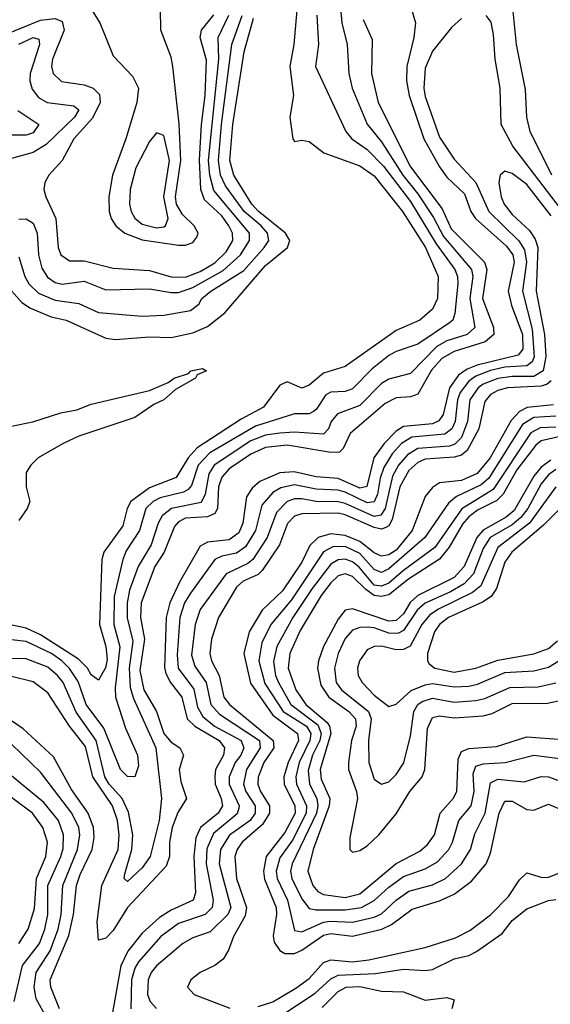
# Model space of a CAD drawing. Header units: inches. Extents: x 884549 to 1028252, y 526810 to 653624.
# Tile 759 of 1056: x 1005513 to 1006975, y 586063 to 588779. Entities that reach past the tile are written whole.
import ezdxf

# ---------------------------------------------------------------- set-up
doc = ezdxf.new("R2010")
doc.units = ezdxf.units.IN
doc.header["$MEASUREMENT"] = 0
doc.layers.add('B0508', color=7, linetype='Continuous')

msp = doc.modelspace()

# ---------------------------------------------------------------- linework, layer by layer
at = {"layer": 'B0508', "color": 5}
for points, elevation in [([(1006281.9, 588870), (1006268.2, 588710), (1006257.5, 588650), (1006267.3, 588570), (1006257.5, 588510), (1006265.5, 588450), (1006270, 588443.1), (1006290, 588446.7), (1006310, 588442.6), (1006351.2, 588411.2), (1006450, 588375.5), (1006490, 588348), (1006568, 588250), (1006631, 588150), (1006665.8, 588070), (1006663.9, 588010), (1006650, 587980.7), (1006615.4, 587950), (1006550, 587921.1), (1006410, 587822.5), (1006350, 587803.9), (1006310, 587770.7), (1006290, 587762.6), (1006250, 587779.4), (1006230, 587770.4), (1006184.2, 587710), (1006123.2, 587676.8), (1006002.1, 587597.9), (1005977.3, 587570), (1005943.9, 587516.1), (1005870, 587487.1), (1005818.7, 587450), (1005808.5, 587430), (1005797.3, 587382.7), (1005744.6, 587310), (1005738.6, 587290), (1005732.5, 587110), (1005750.2, 587050), (1005753.7, 587013.7), (1005749.3, 586990.7), (1005730, 586956.8), (1005710, 586971.6), (1005699.8, 586990), (1005675, 587015), (1005570, 587081.5), (1005530, 587100.1), (1005470, 587113.4)], 1920), ([(1006585.6, 588830), (1006603.6, 588770), (1006598.8, 588730), (1006579.5, 588650), (1006578.2, 588610), (1006585.7, 588570), (1006626.7, 588450), (1006670, 588372.8), (1006690, 588344.1), (1006738.1, 588298.1), (1006756, 588250), (1006768.5, 588230), (1006854, 588154), (1006871.6, 588130), (1006875.5, 588110), (1006859.3, 588030), (1006868, 587990), (1006898.5, 587910), (1006899.6, 587870), (1006886.5, 587853.5), (1006773.8, 587826.2), (1006745.6, 587814.4), (1006722.1, 587797.9), (1006697.1, 587762.9), (1006679.5, 587690), (1006667.9, 587672.1), (1006650, 587664.3), (1006570, 587656.2), (1006550, 587643.8), (1006516.9, 587610), (1006488.8, 587570), (1006468.9, 587491.1), (1006450, 587486.6), (1006390, 587513.1), (1006330, 587517.4), (1006268.9, 587531.1), (1006230, 587529.1), (1006174.7, 587505.3), (1006153.1, 587486.9), (1006137.8, 587462.2), (1006127.3, 587390), (1006116.4, 587363.6), (1006090, 587344), (1006030, 587337.6), (1006010, 587326.7), (1005953.2, 587226.8), (1005926.7, 587170), (1005916.6, 587130), (1005912, 586992), (1005915.6, 586975.6), (1005928.5, 586950), (1005959.2, 586910), (1005973.9, 586850), (1005995, 586830), (1006062, 586790), (1006077.5, 586770), (1006074.3, 586750), (1006052.5, 586710), (1006050.2, 586690), (1006051.7, 586670), (1006068, 586630), (1006071.4, 586610), (1006059.6, 586590), (1006010.5, 586550), (1005998.4, 586521.6), (1005992.3, 586470), (1005997.1, 586370), (1005990.7, 586350), (1005930, 586322.3), (1005898.1, 586301.9), (1005850, 586258.9), (1005810.6, 586209.4), (1005791.6, 586168.4), (1005766.6, 586030)], 2020), ([(1006979.6, 588350), (1006919.2, 588470), (1006910.3, 588510), (1006906.7, 588586.7), (1006881.6, 588710), (1006870.2, 588830.2)], 2020), ([(1006396.5, 588810), (1006400.1, 588770), (1006414.8, 588710), (1006419.9, 588630), (1006429.1, 588590), (1006470.6, 588490.6), (1006510, 588441.9), (1006569, 588350), (1006610, 588298.1), (1006653.1, 588233.1), (1006680.8, 588180.8), (1006757.6, 588090), (1006761.8, 588070), (1006753, 588010), (1006766.8, 587930), (1006746.1, 587910), (1006690, 587893.1), (1006662.6, 587877.4), (1006590, 587802.9), (1006530, 587786.7), (1006510, 587774.8), (1006450, 587714.8), (1006388.4, 587691.6), (1006371.1, 587670), (1006364.1, 587650), (1006350, 587635.4), (1006270, 587640.6), (1006230, 587638.5), (1006190, 587632.3), (1006150, 587617), (1006048.4, 587550), (1006033.7, 587526.3), (1006024, 587470), (1006013.2, 587446.8), (1005930.7, 587430), (1005904.9, 587410), (1005894, 587390), (1005874.8, 587330), (1005838.7, 587270), (1005815.3, 587204.7), (1005808.5, 587170), (1005808.8, 587128.8), (1005824.2, 587064.2), (1005813.9, 586990), (1005816.7, 586936.6), (1005825.9, 586906), (1005887.6, 586770), (1005903.7, 586630), (1005897, 586570), (1005872.4, 586470), (1005850, 586439.3), (1005810, 586401), (1005801, 586410), (1005802.2, 586422.2), (1005821.4, 586490), (1005824.6, 586530), (1005812.2, 586592.2), (1005795.3, 586630), (1005759.2, 586670), (1005747.1, 586690), (1005723.8, 586790), (1005668.4, 586868.4), (1005632, 586950), (1005617.1, 586970), (1005590, 586992.9), (1005530, 587015.7), (1005410, 587016.6)], 1960), ([(1005708.9, 588810), (1005733.5, 588770), (1005770, 588678.7), (1005823.3, 588623.3), (1005840.3, 588590), (1005835.4, 588550), (1005805.2, 588450), (1005768.8, 588350), (1005757.9, 588290), (1005759.4, 588250), (1005765, 588230), (1005777.4, 588210), (1005802.8, 588190), (1005850, 588171.8), (1005950, 588156.5), (1005970, 588157.2), (1005990, 588164.5), (1006001, 588179), (1006004.8, 588190), (1005993.6, 588210), (1005961.1, 588241.1), (1005944.6, 588270), (1005941.6, 588290), (1005956.4, 588390), (1005951.9, 588491.9), (1005934.9, 588650), (1005930, 588675.1), (1005901.5, 588750), (1005900.3, 588810)], 2020), ([(1005450, 588729), (1005570, 588777.5), (1005610, 588782), (1005630, 588773.7), (1005635.3, 588750), (1005602.8, 588670), (1005600.1, 588650), (1005604.7, 588630), (1005628.2, 588608.2), (1005690, 588599.1), (1005715.1, 588590), (1005732.6, 588572.6), (1005734.8, 588550), (1005713, 588507), (1005662, 588450), (1005630, 588390.5), (1005593.3, 588350), (1005581.5, 588330), (1005579.5, 588310), (1005585, 588290), (1005612.6, 588230), (1005618.5, 588150), (1005625.7, 588130), (1005650, 588113.8), (1005690, 588113.6), (1005770, 588093.2), (1005870, 588087.1), (1005930, 588069.8), (1005970, 588068.9), (1006010, 588084), (1006050, 588108), (1006081.9, 588138.1), (1006100.1, 588170), (1006099.2, 588190), (1006088.9, 588210), (1006070, 588237.3), (1006021.8, 588281.8), (1006011.7, 588310), (1006008.2, 588391.8), (1006013.3, 588490), (1006024.2, 588570), (1006027.4, 588667.4), (1006010.2, 588730), (1006013.4, 588750), (1006047.6, 588792.4)], 1980), ([(1005470, 588054.2), (1005518.9, 587998.9), (1005542.7, 587982.7), (1005599.3, 587959.3), (1005640.4, 587950), (1005750, 587900.1), (1005776.3, 587896.3), (1005870, 587904.2), (1005930, 587901.7), (1005990, 587914.9), (1006030, 587932), (1006077.6, 587970), (1006190, 588100.5), (1006250.6, 588150), (1006257.4, 588170), (1006244.8, 588190), (1006170, 588250.4), (1006152.1, 588270), (1006103, 588350), (1006092.2, 588390), (1006099.9, 588490), (1006131.6, 588690), (1006157.4, 588782.6)], 1920), ([(1006331.1, 588791.1), (1006335.8, 588710), (1006327.8, 588650), (1006411.7, 588470), (1006427.7, 588450), (1006470, 588420.4), (1006515, 588375), (1006590, 588277.1), (1006660.6, 588160.6), (1006711.5, 588090), (1006719.3, 588070), (1006720.5, 588050), (1006711.9, 587968.1), (1006706.1, 587950), (1006697.5, 587942.5), (1006610, 587883.7), (1006550, 587863.7), (1006530, 587852.2), (1006484, 587816), (1006430, 587760.3), (1006410, 587753), (1006370, 587750.9), (1006356.2, 587743.8), (1006330, 587703.3), (1006322.2, 587697.8), (1006310, 587691.8), (1006270, 587691.4), (1006162.5, 587657.5), (1006036.4, 587583.6), (1006004.3, 587550), (1005986.3, 587493.7), (1005977.2, 587482.8), (1005964.2, 587475.8), (1005899.8, 587460.2), (1005880.3, 587450), (1005860.1, 587430), (1005842.8, 587370), (1005806.3, 587313.7), (1005796.6, 587290), (1005772.7, 587187.3), (1005772.5, 587110), (1005789, 587049), (1005775.4, 586935.4), (1005776.8, 586910), (1005804.5, 586824.5), (1005837.7, 586750), (1005839.7, 586720.3), (1005830, 586689.8), (1005810, 586691.2), (1005790, 586709.9), (1005744.7, 586824.7), (1005696.1, 586890), (1005673.4, 586953.4), (1005650, 586988.8), (1005629.1, 587010), (1005600.1, 587030), (1005530, 587063.6), (1005490, 587068.2)], 1940), ([(1006458.9, 588778.9), (1006484.2, 588724.2), (1006481.8, 588630), (1006500.4, 588550), (1006590, 588372.6), (1006677.4, 588257.4), (1006701.7, 588201.7), (1006793.2, 588110), (1006799.7, 588090), (1006788.4, 588010), (1006818.6, 587930), (1006819.3, 587910), (1006795.2, 587890), (1006710, 587863.9), (1006675.9, 587844.1), (1006647.9, 587812.2), (1006610, 587745.8), (1006590, 587738.2), (1006550, 587735.3), (1006519.9, 587720.1), (1006423.1, 587636.9), (1006404.2, 587595.8), (1006394.3, 587585.7), (1006370, 587584.7), (1006250, 587604.7), (1006190, 587598.4), (1006150, 587580.5), (1006090, 587540.1), (1006070, 587517.1), (1006060.5, 587490), (1006057.6, 587430), (1006050, 587416.6), (1006030, 587407.7), (1005970, 587403.7), (1005950, 587393.7), (1005939.3, 587380.7), (1005911.2, 587310), (1005885.2, 587270), (1005847.6, 587170), (1005845.5, 587130), (1005857, 587070), (1005843.8, 586983.8), (1005854.7, 586930), (1005889.6, 586870), (1005909.5, 586810), (1005930, 586785.8), (1005954.3, 586770), (1005963.7, 586750), (1005952.4, 586710), (1005957, 586677), (1005971.9, 586630), (1005948.7, 586591.3), (1005933, 586550), (1005925.8, 586510), (1005925.3, 586470), (1005916.6, 586443.4), (1005810, 586330), (1005770, 586265.8), (1005750, 586245.5), (1005730, 586239.3), (1005726.1, 586290), (1005739.2, 586390), (1005784.3, 586490), (1005786.9, 586530), (1005782, 586570), (1005768.4, 586610), (1005714.3, 586690), (1005693.8, 586773.8), (1005650.2, 586830.2), (1005590, 586922.3), (1005550, 586952), (1005490, 586966.6)], 1980), ([(1005510, 588228.4), (1005530, 588229.2), (1005550, 588217.3), (1005560.9, 588190), (1005564.9, 588130), (1005573.3, 588093.3), (1005588.8, 588068.9), (1005610, 588053.9), (1005630, 588049.2), (1005690, 588057.6), (1005750, 588033.6), (1005870, 588036.4), (1005930, 588025.8), (1005950, 588026.4), (1005990, 588040), (1006073.2, 588086.8), (1006120.7, 588130), (1006146.3, 588170), (1006145.6, 588190), (1006048, 588308), (1006036.5, 588350), (1006033.2, 588390), (1006061.6, 588670), (1006059.2, 588730), (1006089.1, 588790.9)], 1960), ([(1005510, 588124.7), (1005526.9, 588070), (1005538, 588050), (1005564.3, 588024.3), (1005610, 588004.9), (1005676, 587996), (1005730, 587970.7), (1005850, 587960.8), (1005910, 587963.5), (1005983, 587977), (1006006.3, 587993.7), (1006014.7, 588010), (1006039.5, 588030), (1006130, 588087.3), (1006186.5, 588150), (1006198.9, 588170), (1006195.2, 588190), (1006178.2, 588210), (1006130.9, 588250), (1006080.2, 588320.2), (1006066.1, 588350), (1006060.7, 588390), (1006068.4, 588490), (1006096.9, 588710), (1006125.3, 588790)], 1940), ([(1006730, 588782), (1006702.5, 588757.5), (1006650, 588692.2), (1006630, 588644.7), (1006626.1, 588590), (1006630, 588566.8), (1006670, 588454.4), (1006710, 588394.1), (1006770, 588330), (1006805.6, 588250), (1006888.5, 588168.5), (1006904.1, 588144.1), (1006909.5, 588110), (1006898.2, 588030), (1006924.9, 587924.9), (1006930.8, 587849.1), (1006924.8, 587835.2), (1006910, 587824.2), (1006850, 587819.8), (1006810, 587810.7), (1006770, 587795.5), (1006750, 587781.4), (1006726.2, 587750), (1006719.5, 587730), (1006712.5, 587670), (1006703.4, 587650), (1006684.7, 587635.3), (1006593.1, 587626.9), (1006564.6, 587610), (1006538.9, 587581.1), (1006516.2, 587543.8), (1006506, 587514), (1006499.1, 587470), (1006490, 587449.2), (1006470, 587446.1), (1006410, 587475.4), (1006390, 587480.8), (1006330, 587483.8), (1006270, 587495.3), (1006232.5, 587487.5), (1006210, 587474.3), (1006180.3, 587439.7), (1006162.2, 587370), (1006135, 587325), (1006110, 587306.8), (1006070, 587298.5), (1006050.6, 587289.4), (1005983, 587197), (1005966.7, 587170), (1005954.4, 587130), (1005946.8, 587026.8), (1005949.5, 586990), (1005992.1, 586932.1), (1006002.3, 586882.3), (1006016.9, 586856.9), (1006049.3, 586830), (1006122.6, 586790), (1006125, 586785), (1006130.5, 586770), (1006121.9, 586750), (1006106.1, 586730), (1006090, 586690), (1006089.5, 586670), (1006117.1, 586610), (1006116.2, 586603.8), (1006111.6, 586588.4), (1006046.3, 586533.7), (1006028.2, 586491.8), (1006026.4, 586450), (1006045.7, 586350), (1006043.1, 586330), (1006023.9, 586310), (1005950, 586285.1), (1005902, 586250), (1005840, 586180), (1005830, 586162.7), (1005821.1, 586130), (1005819.2, 586050)], 2040), ([(1007026.7, 588226.6), (1006871.5, 588430), (1006839.4, 588490), (1006837.2, 588590), (1006823.2, 588670), (1006818.4, 588738.4), (1006811.8, 588771.9), (1006797.8, 588790)], 2040), ([(1005510, 588711.1), (1005550, 588729.6), (1005565.1, 588725.1), (1005567.6, 588710), (1005541.6, 588630), (1005540.7, 588610), (1005547.4, 588587.4), (1005564.2, 588564.2), (1005587.9, 588550), (1005661.6, 588541.6), (1005675.2, 588530), (1005663.7, 588510), (1005585.7, 588434.3), (1005550, 588412.8), (1005490, 588395.5)], 1960), ([(1005507.9, 588527.9), (1005565.3, 588490), (1005550, 588466.9), (1005530, 588460.4), (1005470, 588460.5)], 1940), ([(1006977.8, 588237.8), (1006910, 588324.2), (1006870, 588354.9), (1006850, 588361), (1006837.1, 588350), (1006833.4, 588330), (1006839.3, 588290), (1006847.5, 588270), (1006870, 588241.7), (1006917.5, 588197.5), (1006933.4, 588173.4), (1006940.5, 588150), (1006935.7, 588030), (1006958.7, 587910), (1006963, 587850), (1006955.3, 587810), (1006930, 587794.2), (1006870, 587794.5), (1006830, 587789.4), (1006790, 587773.7), (1006776.5, 587763.5), (1006753.6, 587730), (1006747.1, 587670), (1006730, 587626.4), (1006712.3, 587607.7), (1006697.6, 587602.4), (1006610, 587596.3), (1006581.2, 587578.8), (1006556.6, 587550), (1006540.2, 587519.8), (1006520.1, 587430), (1006507.7, 587412.3), (1006490, 587408.1), (1006410, 587443.9), (1006390, 587448.3), (1006330, 587449.3), (1006290, 587457), (1006270, 587456.8), (1006250, 587449.4), (1006220.3, 587419.7), (1006195.1, 587350), (1006155.5, 587290), (1006141.5, 587278.5), (1006081.2, 587250), (1006010, 587151.4), (1005996.5, 587110), (1005986.1, 587026.1), (1005995.4, 586995.4), (1006026.8, 586950), (1006039.4, 586890), (1006062.9, 586863), (1006173.2, 586790), (1006175.8, 586770), (1006137.8, 586710), (1006129.2, 586670), (1006135.5, 586650), (1006161.3, 586610), (1006161.3, 586590), (1006147.9, 586570), (1006090.8, 586529.2), (1006066.1, 586490), (1006062.6, 586450), (1006094.1, 586330), (1006086.5, 586310), (1006037.4, 586262.6), (1005990, 586245.6), (1005961.8, 586230), (1005890, 586168.6), (1005875.2, 586150), (1005866.9, 586130), (1005864.8, 586090), (1005872.1, 586070), (1005890, 586051.2)], 2060), ([(1005490, 587657.1), (1005549.1, 587669.1), (1005625.6, 587694.4), (1005670, 587702.4), (1005710, 587718), (1005870, 587756.3), (1005921.7, 587778.3), (1005938, 587790), (1005977.6, 587802.4), (1005984.2, 587810), (1006016.3, 587816.3), (1006027.3, 587810), (1006001.3, 587798.7), (1005997, 587790), (1005941.6, 587758.4), (1005910.1, 587729.9), (1005882.5, 587717.5), (1005830, 587681.3), (1005675.8, 587630), (1005632, 587610), (1005563.8, 587570), (1005543, 587550), (1005530.8, 587530), (1005530.8, 587490), (1005540.7, 587450), (1005533, 587430), (1005510, 587397.6)], 1880), ([(1006977.1, 587782.9), (1006966.6, 587773.4), (1006950, 587767.4), (1006857.2, 587762.8), (1006830, 587755.6), (1006810, 587744.6), (1006794.5, 587725.5), (1006778.2, 587650), (1006745.7, 587590), (1006730, 587577.9), (1006710, 587572.2), (1006630, 587566.5), (1006610, 587557.5), (1006585.1, 587534.9), (1006560.3, 587490), (1006539.6, 587400.4), (1006530, 587382.7), (1006521.9, 587378.1), (1006510, 587373.3), (1006490, 587377.7), (1006410, 587413.3), (1006390, 587417.9), (1006290, 587415.8), (1006270, 587409.4), (1006250.9, 587389.1), (1006228.7, 587330), (1006180.6, 587259.4), (1006170, 587248.5), (1006128.5, 587230), (1006110, 587213.5), (1006060.5, 587130), (1006041.3, 587070), (1006036.6, 587030), (1006041.5, 587010), (1006062.4, 586970), (1006074.9, 586910), (1006090.7, 586890), (1006211.6, 586790), (1006212.8, 586770), (1006185.7, 586730), (1006169.4, 586689.4), (1006168.5, 586670), (1006176, 586650), (1006201.3, 586610), (1006201.3, 586590), (1006181.7, 586558.3), (1006125.9, 586510), (1006111.7, 586490), (1006105.2, 586470), (1006110.2, 586410), (1006138, 586330), (1006133.7, 586306.3), (1006101.8, 586250), (1006088.2, 586211.8), (1006073.2, 586186.8), (1006050.1, 586169.9), (1006009.7, 586150.3), (1005984.7, 586130), (1005975.3, 586110), (1005993.4, 586090), (1006092.1, 586052.1)], 2080), ([(1006983.4, 587716.6), (1006911.3, 587708.7), (1006890, 587698.3), (1006866.7, 587673.3), (1006809, 587570), (1006773.4, 587526.6), (1006730, 587507.9), (1006670, 587501.3), (1006650, 587488.6), (1006630, 587463.2), (1006594.2, 587370), (1006550, 587315.7), (1006530, 587303), (1006510, 587298.7), (1006490, 587308.1), (1006450, 587339.4), (1006410, 587355.8), (1006370, 587360.2), (1006335.1, 587350), (1006312, 587328), (1006290, 587282.5), (1006237.1, 587202.9), (1006180.6, 587150), (1006145.2, 587090), (1006130, 587030), (1006148.8, 586948.8), (1006210, 586860.2), (1006278.7, 586810), (1006281.3, 586790), (1006252.5, 586730), (1006240.4, 586690), (1006241.6, 586670), (1006271, 586610), (1006271.6, 586590), (1006243.2, 586536.8), (1006192.3, 586470), (1006184.2, 586430), (1006187.6, 586407.6), (1006219.4, 586330), (1006220.3, 586310), (1006211.2, 586251.2), (1006214.4, 586234.4), (1006230, 586210.6), (1006243.2, 586203.2), (1006270, 586203), (1006290, 586211.6), (1006350, 586253.2), (1006370, 586257.7), (1006430, 586251), (1006510.5, 586269.5), (1006537.5, 586282.5), (1006594.7, 586325.3), (1006670, 586347.9), (1006710, 586366.5), (1006757.7, 586402.3), (1006798.2, 586450), (1006810, 586479.1), (1006834.5, 586590), (1006850, 586623.3), (1006870, 586623.1), (1006910, 586599.9), (1006930, 586598.5), (1006970, 586614.4), (1007030, 586589.2)], 2120), ([(1006990, 587684.9), (1006930, 587681.2), (1006898.3, 587661.7), (1006805.5, 587514.5), (1006784.2, 587495.8), (1006716.9, 587463.1), (1006694.6, 587445.4), (1006629.2, 587350), (1006530, 587263.8), (1006510, 587254.2), (1006490, 587262.5), (1006450, 587306.3), (1006410, 587325.8), (1006375.2, 587324.8), (1006350, 587311.2), (1006261.3, 587178.8), (1006204.9, 587110), (1006180, 587060), (1006171.8, 587010), (1006187.9, 586947.9), (1006238.6, 586870), (1006303.5, 586830), (1006315.2, 586810), (1006312.5, 586790), (1006282.5, 586730), (1006273.5, 586690), (1006275.8, 586670), (1006303.2, 586610), (1006301.8, 586590), (1006264.6, 586515.4), (1006230, 586466.8), (1006219, 586430), (1006222.3, 586410), (1006251, 586350), (1006270, 586266.5), (1006290, 586262.1), (1006350, 586288.8), (1006367.9, 586292.1), (1006430, 586288.9), (1006490, 586302.6), (1006510, 586312.2), (1006550.3, 586350), (1006585.5, 586374.5), (1006650, 586392.3), (1006686.6, 586410), (1006730.3, 586450), (1006755.5, 586490), (1006767.1, 586532.9), (1006795.5, 586590), (1006810, 586674), (1006830, 586683.8), (1006903.4, 586676.6), (1006950, 586691.3), (1006970, 586690.4), (1007030, 586668.4)], 2140), ([(1006990, 587654.5), (1006947.2, 587652.8), (1006921, 587639), (1006817.6, 587482.4), (1006730.8, 587429.2), (1006657, 587323), (1006570, 587259.7), (1006530, 587224.8), (1006510, 587215.9), (1006490, 587219.2), (1006448.2, 587268.2), (1006430, 587283), (1006410, 587290.5), (1006390, 587288.9), (1006370, 587276.5), (1006318.3, 587210), (1006265.1, 587130), (1006221.6, 587050), (1006212.1, 587007.9), (1006217.4, 586970), (1006225.9, 586950), (1006260.3, 586890), (1006334, 586834), (1006343.4, 586810), (1006340.1, 586790), (1006319.8, 586750), (1006307.5, 586707.5), (1006311, 586670), (1006331.6, 586630), (1006334.2, 586610), (1006330.6, 586590), (1006263.4, 586450), (1006258.8, 586430), (1006262.7, 586410), (1006290, 586353.5), (1006310, 586327.2), (1006330, 586323.2), (1006410, 586323.5), (1006454.8, 586330), (1006490, 586349), (1006530, 586386.2), (1006570, 586415.3), (1006630, 586436.5), (1006664, 586456), (1006694.9, 586490), (1006705.7, 586510), (1006723, 586570), (1006756.6, 586610), (1006764.9, 586650), (1006762, 586698), (1006770, 586719.3), (1006790, 586725.8), (1006850.2, 586729.8), (1006930, 586749.5), (1007030, 586736.9)], 2160), ([(1007010, 587630.7), (1006950, 587617.2), (1006935, 587605), (1006882.7, 587537.3), (1006844.8, 587470), (1006827.8, 587452.2), (1006774.6, 587425.4), (1006750, 587407), (1006733, 587387), (1006696.7, 587323.3), (1006670, 587290.4), (1006584.4, 587235.6), (1006530, 587192.1), (1006510, 587187.4), (1006490, 587190.8), (1006466.7, 587206.7), (1006430, 587243), (1006410, 587250.2), (1006390, 587244.2), (1006370, 587225.5), (1006343.6, 587190), (1006286, 587094), (1006256.8, 587030), (1006252.1, 586990), (1006273.9, 586930), (1006301.1, 586890), (1006359.8, 586839.8), (1006366.7, 586830), (1006369.9, 586810), (1006340.8, 586710), (1006343.7, 586683.7), (1006367.2, 586630), (1006365.7, 586610), (1006321.1, 586490), (1006306.9, 586430), (1006320.5, 586390), (1006334.2, 586374.2), (1006350, 586365.8), (1006410, 586357.5), (1006450, 586367.7), (1006550, 586450.6), (1006615.1, 586484.9), (1006636.9, 586503.1), (1006656, 586530), (1006671.5, 586590), (1006707.6, 586630), (1006717.3, 586650), (1006721, 586739), (1006730, 586760.3), (1006750, 586768.6), (1006826.6, 586773.4), (1006910, 586800.8), (1007010, 586793.5)], 2180), ([(1006976.2, 587563.8), (1006950, 587544.8), (1006930, 587520), (1006875.2, 587424.8), (1006853.8, 587406.2), (1006790, 587370.6), (1006772.6, 587350), (1006737.4, 587270), (1006710, 587240), (1006609.6, 587190), (1006588.5, 587171.5), (1006570, 587139.9), (1006550, 587121.1), (1006530, 587119.9), (1006430, 587153.6), (1006410, 587149.6), (1006390, 587125.5), (1006349.6, 587050), (1006335.8, 587010), (1006333.7, 586990), (1006342.8, 586942.8), (1006364.8, 586910), (1006419.7, 586870), (1006437.8, 586850), (1006439.8, 586830), (1006426.9, 586790), (1006418.9, 586730), (1006418.9, 586710), (1006441, 586650), (1006443.9, 586630), (1006422.1, 586522.1), (1006422.7, 586490), (1006430, 586482.2), (1006450, 586487), (1006470, 586499.9), (1006502.3, 586530), (1006550, 586588.4), (1006587.8, 586650), (1006621.5, 586690), (1006629.4, 586710.6), (1006636.7, 586823.3), (1006650, 586854.2), (1006670, 586858.5), (1006710, 586853.3), (1006790, 586858.6), (1006814.8, 586865.2), (1006870, 586892.2), (1006966.8, 586893.2), (1007010, 586902.3)], 2220), ([(1006990, 587537.6), (1006970, 587523.6), (1006950, 587498.2), (1006912.6, 587430), (1006894.1, 587405.9), (1006870, 587385.5), (1006808.9, 587350), (1006790, 587320.3), (1006763.4, 587250), (1006737.4, 587222.6), (1006699.9, 587200.1), (1006630, 587169.6), (1006607.7, 587150), (1006570, 587093.6), (1006554.6, 587085.4), (1006530, 587086.1), (1006490, 587101), (1006470, 587103), (1006450, 587102.1), (1006430, 587094.6), (1006410, 587071.7), (1006390.1, 587030.1), (1006380.1, 586990), (1006384.9, 586950), (1006399.2, 586930), (1006473.6, 586870), (1006481.2, 586850), (1006473.6, 586790), (1006474.6, 586730), (1006490, 586684.1), (1006510, 586669.5), (1006530, 586676.4), (1006550, 586696.4), (1006571.2, 586728.8), (1006590, 586803.6), (1006598.6, 586870), (1006610.1, 586889.9), (1006622.1, 586897.9), (1006650, 586907.5), (1006710, 586896.5), (1006770, 586900.4), (1006794.1, 586905.9), (1006863, 586937), (1006941.6, 586938.4), (1006990, 586949)], 2240), ([(1006990, 587490.2), (1006918, 587390), (1006830, 587322.9), (1006783.4, 587216.6), (1006761, 587199), (1006667.1, 587152.9), (1006643.3, 587136.7), (1006621.2, 587110), (1006589, 587051), (1006570, 587041.1), (1006550, 587040.5), (1006510, 587050.4), (1006490, 587049.9), (1006470, 587040.4), (1006448.9, 587010), (1006443.9, 586990), (1006445.3, 586970), (1006456.2, 586950), (1006490, 586915.3), (1006530, 586884.2), (1006550, 586891), (1006591.4, 586928.6), (1006630, 586943.8), (1006650, 586947.3), (1006710, 586938.1), (1006750, 586940), (1006774.2, 586945.8), (1006850, 586977.6), (1006930, 586982.5), (1006970, 586992.8), (1007010, 587017.3)], 2260), ([(1007041.2, 587470), (1006955.8, 587384.2), (1006868.5, 587310), (1006850, 587282.6), (1006826.9, 587210), (1006812, 587188), (1006787.7, 587172.3), (1006694.5, 587130), (1006669.3, 587110), (1006656, 587090), (1006636.4, 587030), (1006636.1, 587010), (1006641.4, 587001.4), (1006656.8, 586990), (1006710, 586978.7), (1006770, 586989.8), (1006830, 587012.1), (1006930, 587029.6), (1006970, 587044.4), (1006994.8, 587065.2)], 2280), ([(1005622.5, 586050), (1005598.4, 586110), (1005596.4, 586130), (1005647.9, 586252.1), (1005661, 586310), (1005669.2, 586390), (1005678.9, 586421.1), (1005712.2, 586490), (1005717.5, 586522.5), (1005716, 586550), (1005701.3, 586590), (1005655.3, 586655.3), (1005605.4, 586745.4), (1005522.3, 586822.3), (1005490, 586844.9)], 2020), ([(1005586.6, 586026.6), (1005557.7, 586077.7), (1005552.2, 586110), (1005558.4, 586150), (1005596.9, 586210), (1005619, 586270), (1005626.6, 586310), (1005631.9, 586390), (1005671.7, 586490), (1005678, 586530), (1005675.5, 586550), (1005656.7, 586590), (1005570, 586703.4), (1005490, 586780.6)], 2040), ([(1005497.3, 586070), (1005520.2, 586170), (1005567.4, 586230), (1005581.6, 586270), (1005589.8, 586310.2), (1005589.8, 586390), (1005626.3, 586470), (1005632.7, 586492.7), (1005633.2, 586530), (1005619.3, 586570), (1005579, 586619), (1005458.3, 586718.3)], 2060), ([(1005510.3, 586230), (1005536.1, 586270), (1005553.1, 586326.9), (1005558.9, 586410), (1005584.2, 586470), (1005588.8, 586510), (1005576.1, 586550), (1005548.2, 586590), (1005450, 586662.1)], 2080), ([(1006170, 586056.1), (1006210, 586069.5), (1006273.3, 586106.7), (1006310, 586133.8), (1006350, 586177.6), (1006370, 586185.6), (1006430, 586179.5), (1006475.1, 586184.9), (1006630, 586219.5), (1006713.9, 586246.1), (1006753.5, 586266.5), (1006810.3, 586309.7), (1006860.2, 586359.8), (1006890, 586405.8), (1006910, 586425.4), (1006952.6, 586412.6), (1006970, 586413.3), (1007010.6, 586429.4)], 2080), ([(1006230, 586029.1), (1006326.9, 586093.1), (1006370, 586133), (1006390, 586142.7), (1006492.8, 586147.2), (1006570, 586159.6), (1006630, 586155.6), (1006650, 586158.8), (1006710, 586187.9), (1006750, 586197.3), (1006772, 586208), (1006842.1, 586257.9), (1006870, 586294.2), (1006910, 586325.9), (1006970, 586349.2), (1006990, 586351.9)], 2060), ([(1006346.3, 586053.7), (1006390, 586097.6), (1006412.1, 586110), (1006450, 586111.9), (1006510, 586098.7), (1006570, 586097.3), (1006630, 586073.9), (1006690, 586081.3), (1006710, 586074.8), (1006703.7, 586050)], 2040)]:
    msp.add_lwpolyline(points, dxfattribs=dict(at, elevation=elevation))
at = {"layer": 'B0508', "color": 5, "elevation": 2040}
msp.add_lwpolyline([(1005890, 588466.4), (1005870, 588443.2), (1005832.9, 588370), (1005816.7, 588310), (1005815.4, 588270), (1005819.8, 588250), (1005830, 588231.7), (1005850, 588215), (1005890, 588204.5), (1005910, 588207.4), (1005914.8, 588210), (1005921.5, 588230), (1005909.5, 588290), (1005925.7, 588390), (1005910, 588459)], close=True, dxfattribs=at)

doc.saveas('drawing.dxf')
